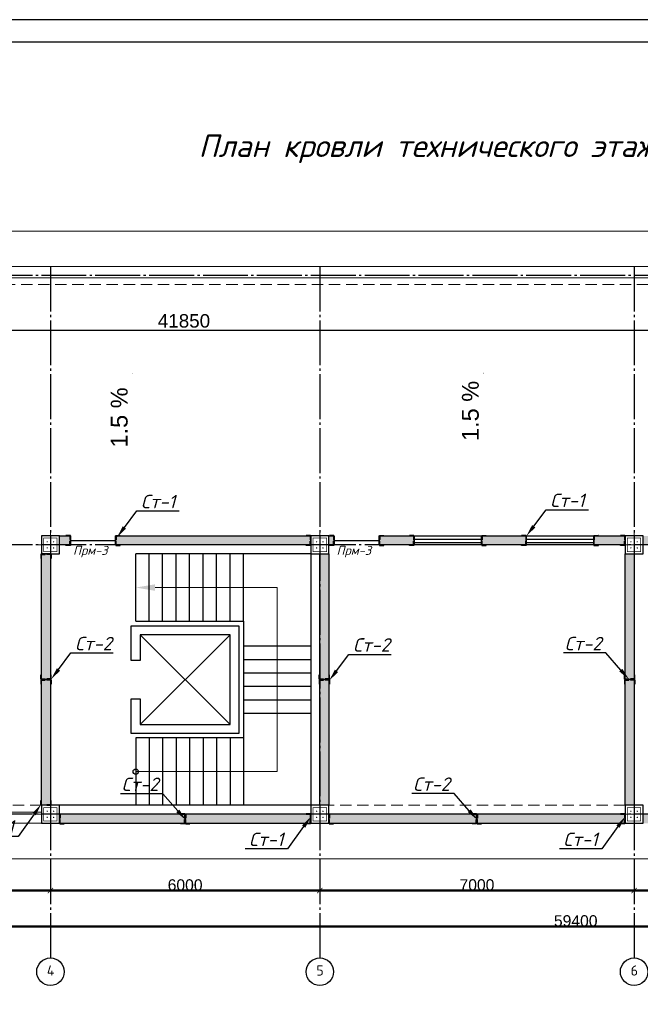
# Model space of a CAD drawing. Header units: millimetres. Extents: x -33345 to 4712671, y -3392 to 121473.
# Tile 355 of 656: x 2006394 to 2020217, y 64573 to 86501. Entities that reach past the tile are written whole.
import ezdxf
from ezdxf import colors
from ezdxf.entities.mleader import LeaderData, LeaderLine
from ezdxf.math import Vec2, Vec3

# ---------------------------------------------------------------- set-up
doc = ezdxf.new("R2010")
doc.units = ezdxf.units.MM
for name, pattern in [('CENTER2', [28.575, 19.05, -3.175, 3.175, -3.175]), ('DASHED', [19.05, 12.7, -6.35]), ('ГОСТ 2.303 5', [24, 20, -1.5, 1, -1.5])]:
    doc.linetypes.add(name, pattern=pattern)
for name, color, linetype, lineweight in [('0.25', 7, 'Continuous', 25), ('1_Основная', 250, 'Continuous', 40), ('5   0.30', 1, 'Continuous', 30), ('Chiziq', 7, 'Continuous', 30), ('размер 0.09', 175, 'Continuous', 9)]:
    doc.layers.add(name, color=color, linetype=linetype, lineweight=lineweight)
for name, color, linetype in [('00-Axes', 1, 'CENTER2'), ('HA', 9, 'Continuous'), ('надписи', 7, 'Continuous'), ('Штриховка', 7, 'Continuous')]:
    doc.layers.add(name, color=color, linetype=linetype)
doc.styles.add('ISOCPEUR', font='isocpeui.ttf', dxfattribs={"height": 300})
doc.styles.add('ISOCPEUR_1.00', font='isocpeui.ttf')
doc.styles.get("Standard").update_dxf_attribs({"font": 'arial.ttf'})
doc.styles.add('ГОСТ 250', font='isocpeui.ttf', dxfattribs={"height": 250})
doc.dimstyles.new('ISO-25$0', dxfattribs={"dimtxt": 300, "dimasz": 200, "dimexe": 100, "dimexo": 300, "dimgap": 50, "dimtad": 1, "dimdec": 0, "dimtxsty": 'Standard', "dimblk": 'OBLIQUE', "dimcen": 250, "dimadec": 0, "dimazin": 0, "dimtfac": 1, "dimtdec": 0, "dimtmove": 0, "dimatfit": 3, "dimldrblk": 'OBLIQUE', "dimfxl": 1.25, "dimarcsym": 0})

# ---------------------------------------------------------------- blocks, each defined once
blk = doc.blocks.new('*U282')
at = {"layer": '0.25', "color": 5, "linetype": 'Continuous', "lineweight": 25, "ltscale": 100}
blk.add_lwpolyline([(-72619, 0), (0, 0), (0, 42000), (-72619, 42000), (-72619, 0)], dxfattribs=at)
at = {"layer": '0.25', "color": 7, "linetype": 'Continuous', "lineweight": 30, "ltscale": 100}
blk.add_lwpolyline([(-70619, 500), (-500, 500), (-500, 41500), (-70619, 41500), (-70619, 500)], dxfattribs=at)
blk = doc.blocks.new('_ArchTick')
at = {"color": 0, "linetype": 'ByBlock', "const_width": 0.15}
blk.add_lwpolyline([(-0.5, -0.5), (0.5, 0.5)], dxfattribs=at)
blk = doc.blocks.new('*D15')
at = {"color": 0, "lineweight": -2, "transparency": 16777216}
for p, q in [((1041447, -1561152), (1041447, -1561151)), ((1041447, -1561152), (1047447, -1561152)), ((1047447, -1561152), (1047447, -1561151))]:
    blk.add_line(p, q, dxfattribs=at)
at = {"layer": 'Defpoints', "color": 0, "lineweight": 50, "transparency": 16777216}
for p in [(1041447, -1561152), (1047447, -1561152), (1047447, -1561152)]:
    blk.add_point(p, dxfattribs=at)
at = {"color": 0, "lineweight": -2, "transparency": 16777216, "xscale": 120, "yscale": 120, "zscale": 120, "rotation": 180}
blk.add_blockref('_ArchTick', (1041447, -1561152), dxfattribs=at)
at = {"color": 0, "lineweight": -2, "transparency": 16777216, "xscale": 120, "yscale": 120, "zscale": 120}
blk.add_blockref('_ArchTick', (1047447, -1561152), dxfattribs=at)
at = {"color": 0, "lineweight": 0, "transparency": 16777216, "insert": (1044447, -1561027), "char_height": 250, "attachment_point": 5}
blk.add_mtext('6000', dxfattribs=at)
blk = doc.blocks.new('_Oblique')
at = {"color": 0, "linetype": 'ByBlock', "lineweight": -2}
blk.add_line((-0.5, -0.5), (0.5, 0.5), dxfattribs=at)
blk = doc.blocks.new('*D16')
at = {"color": 0, "lineweight": -2, "transparency": 16777216}
for p, q in [((1047447, -1561152), (1047447, -1561151)), ((1047447, -1561152), (1053447, -1561152)), ((1053447, -1561152), (1053447, -1561151))]:
    blk.add_line(p, q, dxfattribs=at)
at = {"layer": 'Defpoints', "color": 0, "lineweight": 50, "transparency": 16777216}
for p in [(1047447, -1561152), (1053447, -1561152), (1053447, -1561152)]:
    blk.add_point(p, dxfattribs=at)
at = {"color": 0, "lineweight": -2, "transparency": 16777216, "xscale": 120, "yscale": 120, "zscale": 120, "rotation": 180}
blk.add_blockref('_ArchTick', (1047447, -1561152), dxfattribs=at)
at = {"color": 0, "lineweight": -2, "transparency": 16777216, "xscale": 120, "yscale": 120, "zscale": 120}
blk.add_blockref('_ArchTick', (1053447, -1561152), dxfattribs=at)
at = {"color": 0, "lineweight": 0, "transparency": 16777216, "insert": (1050447, -1561027), "char_height": 250, "attachment_point": 5}
blk.add_mtext('6000', dxfattribs=at)
blk = doc.blocks.new('*D31')
at = {"color": 0, "lineweight": -2, "transparency": 16777216}
for p, q in [((-12640, 61), (-12640, 61)), ((-12640, 60), (-5640, 60)), ((-5640, 61), (-5640, 61))]:
    blk.add_line(p, q, dxfattribs=at)
at = {"layer": 'Defpoints', "color": 0, "lineweight": 0, "transparency": 16777216}
for p in [(-12640, 60), (-5640, 60), (-5640, 60)]:
    blk.add_point(p, dxfattribs=at)
at = {"color": 0, "lineweight": -2, "transparency": 16777216, "xscale": 120, "yscale": 120, "zscale": 120, "rotation": 180}
blk.add_blockref('_ArchTick', (-12640, 60), dxfattribs=at)
at = {"color": 0, "lineweight": -2, "transparency": 16777216, "xscale": 120, "yscale": 120, "zscale": 120}
blk.add_blockref('_ArchTick', (-5640, 60), dxfattribs=at)
at = {"color": 0, "lineweight": 0, "transparency": 16777216, "insert": (-9140, 187), "char_height": 250, "attachment_point": 5}
blk.add_mtext('7000', dxfattribs=at)
blk = doc.blocks.new('*D40')
at = {"color": 0, "lineweight": -2, "transparency": 16777216}
for p, q in [((-5640, 60.625), (-5640, 61.25)), ((-5640, 60), (360, 60)), ((360, 60.625), (360, 61.25))]:
    blk.add_line(p, q, dxfattribs=at)
at = {"layer": 'Defpoints', "color": 0, "lineweight": 0, "transparency": 16777216}
for p in [(-5640, 60), (360, 60), (360, 60)]:
    blk.add_point(p, dxfattribs=at)
at = {"color": 0, "lineweight": -2, "transparency": 16777216, "xscale": 120, "yscale": 120, "zscale": 120, "rotation": 180}
blk.add_blockref('_ArchTick', (-5640, 60), dxfattribs=at)
at = {"color": 0, "lineweight": -2, "transparency": 16777216, "xscale": 120, "yscale": 120, "zscale": 120}
blk.add_blockref('_ArchTick', (360, 60), dxfattribs=at)
at = {"color": 0, "lineweight": 0, "transparency": 16777216, "insert": (-2640, 185.625), "char_height": 250, "attachment_point": 5}
blk.add_mtext('6000', dxfattribs=at)
blk = doc.blocks.new('*D44')
at = {"color": 0, "lineweight": -2, "transparency": 16777216}
for p, q in [((-36640, -739.375), (-36640, -738.75)), ((22760, -740), (-36640, -740)), ((22760, -739.375), (22760, -738.75))]:
    blk.add_line(p, q, dxfattribs=at)
at = {"layer": 'Defpoints', "color": 0, "lineweight": 0, "transparency": 16777216}
for p in [(-36640, -740), (-36640, -740), (22760, -740)]:
    blk.add_point(p, dxfattribs=at)
at = {"color": 0, "lineweight": -2, "transparency": 16777216, "xscale": 120, "yscale": 120, "zscale": 120, "rotation": 180}
blk.add_blockref('_ArchTick', (-36640, -740), dxfattribs=at)
at = {"color": 0, "lineweight": -2, "transparency": 16777216, "xscale": 120, "yscale": 120, "zscale": 120}
blk.add_blockref('_ArchTick', (22760, -740), dxfattribs=at)
at = {"color": 0, "lineweight": 0, "transparency": 16777216, "insert": (-6940, -614.375), "char_height": 250, "attachment_point": 5}
blk.add_mtext('59400', dxfattribs=at)
blk = doc.blocks.new('column')
at = {"lineweight": 0}
for points in [[(-68, 56, -1), (-68, 86, -1)], [(68, 56, 1), (68, 86, 1)], [(-68, -56, 1), (-68, -86, 1)], [(68, -56, -1), (68, -86, -1)]]:
    blk.add_hatch(color=0, dxfattribs=at).paths.add_polyline_path(points)
at = {"color": 0, "lineweight": 0}
for p, q in [((0, 300), (0, -300)), ((300, 0), (-300, 0))]:
    blk.add_line(p, q, dxfattribs=at)
at = {"lineweight": 30}
blk.add_lwpolyline([(-200, 200), (200, 200), (200, -200), (-200, -200)], close=True, dxfattribs=at)
at = {"color": 0, "lineweight": 0, "const_width": 15}
blk.add_lwpolyline([(150, -150), (150, 150), (-150, 150), (-150, -150)], close=True, dxfattribs=at)
blk = doc.blocks.new('*D3234')
at = {"color": 0, "lineweight": -2, "transparency": 16777216}
for p, q in [((1989128, 80455), (1989128, 79488)), ((2030978, 79955), (2030978, 79488)), ((1989128, 79588), (2030978, 79588))]:
    blk.add_line(p, q, dxfattribs=at)
at = {"layer": 'Defpoints', "color": 0, "transparency": 16777216}
for p in [(1989128, 80755), (2030978, 80255), (2030978, 79588)]:
    blk.add_point(p, dxfattribs=at)
at = {"color": 0, "lineweight": -2, "transparency": 16777216, "xscale": 200, "yscale": 200, "zscale": 200, "rotation": 180}
blk.add_blockref('_Oblique', (1989128, 79588), dxfattribs=at)
at = {"color": 0, "lineweight": -2, "transparency": 16777216, "xscale": 200, "yscale": 200, "zscale": 200}
blk.add_blockref('_Oblique', (2030978, 79588), dxfattribs=at)
at = {"color": 0, "transparency": 16777216, "insert": (2010053, 79792), "char_height": 300, "attachment_point": 5}
blk.add_mtext('41850', dxfattribs=at)
blk = doc.blocks.new('*U3545')
at = {"color": 0, "linetype": 'ByBlock', "lineweight": -2, "ltscale": 100}
blk.add_lwpolyline([(0, 0), (63, 0), (63, 2.7, 0.4142136), (60.7, 5), (12, 5, -0.4142136), (5, 12), (5, 60.7, 0.4142136), (2.7, 63), (0, 63)], format="xyb", close=True, dxfattribs=at)
blk = doc.blocks.new('A$C0829442C')
at = {"layer": '5   0.30', "lineweight": 30, "ltscale": 200}
blk.add_line((0, 131), (0, 14), dxfattribs=at)
at = {"layer": '5   0.30', "lineweight": 30, "ltscale": 200, "xscale": -1, "rotation": 180}
blk.add_blockref('*U3545', (4, 146), dxfattribs=at)
at = {"layer": '5   0.30', "lineweight": 30, "ltscale": 200}
blk.add_blockref('*U3545', (4, 0), dxfattribs=at)
blk = doc.blocks.new('fgfgfgfgggffrw')
at = {"layer": '00-Axes', "color": 251, "linetype": 'ГОСТ 2.303 5', "ltscale": 50, "true_color": 0x636466}
for points in [[(-18640, 13960), (-18640, -1440)], [(-12640, 13960), (-12640, -1440)], [(-5640, 13960), (-5640, -1440)], [(22960, 13760), (-41640, 13760)], [(22960, 7760), (-41640, 7760)], [(22960, 1760), (-41640, 1760)]]:
    blk.add_lwpolyline(points, dxfattribs=at)
at = {"layer": '00-Axes', "color": 219, "linetype": 'ByBlock', "ltscale": 100, "true_color": 0x642165}
for centre in [(-18640, -1746), (-12640, -1746), (-5640, -1746)]:
    blk.add_circle(centre, 306, dxfattribs=at)
at = {"layer": '00-Axes', "color": 219, "linetype": 'ByBlock', "ltscale": 100, "true_color": 0x642165, "char_height": 226.059, "attachment_point": 1, "style": 'ISOCPEUR_1.00'}
for s, insert in [('\\pxqc;{\\fISOCPEUR|b0|i0|c204|p34;4}', (-19021.2, -1606.2)), ('\\pxqc;{\\fISOCPEUR|b0|i0|c204|p34;5}', (-13021.2, -1606.2)), ('\\pxqc;{\\fISOCPEUR|b0|i0|c204|p34;6}', (-6021.2, -1606.2))]:
    blk.add_mtext_dynamic_manual_height_columns(s, width=772.479, gutter_width=706.4, heights=[0], dxfattribs=dict(at, insert=insert))
at = {"color": 18, "lineweight": 0, "true_color": 0x000000}
for base, p1, p2, picture, middle in [((-18640, 60), (-24640, 60), (-18640, 60), '*D15', (-21640, 185.6)), ((-12640, 60), (-18640, 60), (-12640, 60), '*D16', (-15640, 185.6))]:
    dim = blk.add_linear_dim(base=base, p1=p1, p2=p2, dimstyle='ISO-25$0', dxfattribs=at)
    dim.commit()
    dim.dimension.update_dxf_attribs({"geometry": picture, "text_midpoint": middle, "insert": (-1066086.8, 1561212.4)})
for base, p1, p2, picture, middle in [((-5640, 60), (-12640, 60), (-5640, 60), '*D31', (-9140, 187.2)), ((360, 60), (-5640, 60), (360, 60), '*D40', (-2640, 185.6)), ((-36640, -740), (22760, -740), (-36640, -740), '*D44', (-6940, -614.4))]:
    dim = blk.add_linear_dim(base=base, p1=p1, p2=p2, dimstyle='ISO-25$0', dxfattribs=at)
    dim.commit()
    dim.dimension.update_dxf_attribs({"geometry": picture, "text_midpoint": middle})

msp = doc.modelspace()

# ---------------------------------------------------------------- hatches: boundary and pattern name
at = {"layer": 'Штриховка', "lineweight": 30}
h = msp.add_hatch(dxfattribs=at)
h.set_pattern_fill('ANGLE', color=1)
h.set_pattern_definition([(0, (0, 0), (0, 6.985), [5.08, -1.905]), (90, (0, 0), (-6.985, 4e-16), [5.08, -1.905])])
h.paths.add_polyline_path([(2007528.35, 74804.718), (2007278.35, 74804.718), (2007278.35, 75004.718), (2007528.35, 75004.718)])
h.paths.add_polyline_path([(2008528.35, 75004.718), (2012878.35, 75004.718), (2012878.35, 74804.718), (2008528.35, 74804.718)])
h.paths.add_polyline_path([(2014398.35, 75004.718), (2015178.35, 75004.718), (2015178.35, 74804.718), (2014398.35, 74804.718)])
h.paths.add_polyline_path([(2013398.35, 74804.718), (2013278.35, 74804.718), (2013278.35, 75004.718), (2013398.35, 75004.718)])
h.paths.add_polyline_path([(2017678.35, 74804.718), (2016678.35, 74804.718), (2016678.35, 75004.718), (2017678.35, 75004.718)])
h.paths.add_polyline_path([(2019178.35, 75004.718), (2019878.35, 75004.718), (2019878.35, 74804.718), (2019178.35, 74804.718)])
h.paths.add_polyline_path([(2020528.35, 74804.718), (2020278.35, 74804.718), (2020278.35, 75004.718), (2020528.35, 75004.718)])
h.paths.add_polyline_path([(2021528.35, 75004.718), (2025878.35, 75004.718), (2025878.35, 74804.718), (2021528.35, 74804.718)])
h.paths.add_polyline_path([(2026078.35, 74604.718), (2026278.35, 74604.718), (2026278.35, 69004.718), (2026078.35, 69004.718)])
h.paths.add_polyline_path([(2025878.35, 68804.718), (2020278.35, 68804.718), (2020278.35, 68604.718), (2025878.35, 68604.718)])
h.paths.add_polyline_path([(2013278.35, 68604.718), (2019878.35, 68604.718), (2019878.35, 68804.718), (2013278.35, 68804.718)])
h.paths.add_polyline_path([(2012878.35, 68804.718), (2007278.35, 68804.718), (2007278.35, 68604.718), (2012878.35, 68604.718)])
h.paths.add_polyline_path([(2013078.35, 74604.718), (2013278.35, 74604.718), (2013278.35, 69004.718), (2013078.35, 69004.718)])
h.paths.add_polyline_path([(2020078.35, 74604.718), (2020078.35, 69004.718), (2019878.35, 69004.718), (2019878.35, 74604.718)])
h.paths.add_polyline_path([(2007078.35, 69004.718), (2006878.35, 69004.718), (2006878.35, 74604.718), (2007078.35, 74604.718)])

# ---------------------------------------------------------------- linework, layer by layer
at = {"color": 6, "lineweight": 30}
for p, q in [((2007528.35, 74904.718), (2008528.35, 74904.718)), ((2013398.35, 74904.718), (2014398.35, 74904.718))]:
    msp.add_line(p, q, dxfattribs=at)
at = {"color": 5}
for p, q in [((2015178.35, 74934.718), (2016678.35, 74934.718)), ((2015178.35, 74854.718), (2016678.35, 74854.718)), ((2017678.35, 74934.718), (2019178.35, 74934.718)), ((2017678.35, 74854.718), (2019178.35, 74854.718))]:
    msp.add_line(p, q, dxfattribs=at)
at = {"color": 18, "lineweight": 0, "true_color": 0x000000}
msp.add_lwpolyline([(1988088.35, 81794.718), (2049468.35, 81794.718), (2049468.35, 67814.718), (1988088.35, 67814.718)], close=True, dxfattribs=at)
for points in [[(2006878.35, 68604.718), (1988878.35, 68604.718), (1988878.35, 81004.718), (2048678.35, 81004.718), (2048678.35, 68604.718), (2026278.35, 68604.718)], [(2006878.35, 68854.718), (1989128.35, 68854.718), (1989128.35, 80754.718), (2048428.35, 80754.718), (2048428.35, 68854.718), (2026278.35, 68854.718)]]:
    msp.add_lwpolyline(points, dxfattribs=at)
at = {"color": 244, "linetype": 'DASHED', "lineweight": 0, "ltscale": 20, "true_color": 0x991b1e}
for points in [[(2006878.35, 69004.718), (1989278.35, 69004.718), (1989278.35, 80604.718), (2048278.35, 80604.718), (2048278.35, 69004.718), (2026278.35, 69004.718)], [(2019878.35, 69004.718), (2013278.35, 69004.718)]]:
    msp.add_lwpolyline(points, dxfattribs=at)
for points in [[(2015178.35, 75004.718), (2016678.35, 75004.718), (2016678.35, 74804.718), (2015178.35, 74804.718)], [(2017678.35, 75004.718), (2019178.35, 75004.718), (2019178.35, 74804.718), (2017678.35, 74804.718)]]:
    msp.add_lwpolyline(points, close=True)
msp.add_lwpolyline([(2012878.35, 74604.718), (2012878.35, 69004.718), (2007278.35, 69004.718)])
at = {"color": 18, "true_color": 0x000000}
for points in [[(2008978.35, 73104.718), (2008978.35, 74604.718)], [(2012878.35, 74604.718), (2008978.35, 74604.718)], [(2009278.35, 73104.718), (2009278.35, 74604.718)], [(2009578.35, 73104.718), (2009578.35, 74604.718)], [(2009878.35, 73104.718), (2009878.35, 74604.718)], [(2010178.35, 73104.718), (2010178.35, 74604.718)], [(2010478.35, 73104.718), (2010478.35, 74604.718)], [(2010778.35, 73104.718), (2010778.35, 74604.718)], [(2011078.35, 73104.718), (2011078.35, 74604.718)], [(2011378.35, 73104.718), (2011378.35, 74604.718)], [(2008978.35, 73104.718), (2011378.35, 73104.718), (2011378.35, 70504.718), (2008978.35, 70504.718)], [(2011378.35, 72554.718), (2012878.35, 72554.718)], [(2011378.35, 72254.718), (2012878.35, 72254.718)], [(2011378.35, 71954.718), (2012878.35, 71954.718)], [(2011378.35, 71654.718), (2012878.35, 71654.718)], [(2011378.35, 71354.718), (2012878.35, 71354.718)], [(2011378.35, 71054.718), (2012878.35, 71054.718)], [(2008978.35, 70504.718), (2008978.35, 69004.718)], [(2009278.35, 70504.718), (2009278.35, 69004.718)], [(2009578.35, 70504.718), (2009578.35, 69004.718)], [(2009878.35, 70504.718), (2009878.35, 69004.718)], [(2010178.35, 70504.718), (2010178.35, 69004.718)], [(2010478.35, 70504.718), (2010478.35, 69004.718)], [(2010778.35, 70504.718), (2010778.35, 69004.718)], [(2011078.35, 70504.718), (2011078.35, 69004.718)], [(2011378.35, 70504.718), (2011378.35, 69004.718)]]:
    msp.add_lwpolyline(points, dxfattribs=at)
msp.add_circle((2008978.35, 69754.718), 58.696)
msp.add_solid([(2009410.35, 73782.718), (2008978.35, 73854.718), (2009410.35, 73926.718)])
at = {"layer": '1_Основная', "color": 250, "lineweight": 18}
for p, q in [((2011078.35, 72804.718), (2009078.35, 70804.718)), ((2011078.35, 70804.718), (2009078.35, 72804.718))]:
    msp.add_line(p, q, dxfattribs=at)
at = {"layer": '1_Основная', "color": 250, "lineweight": 30}
for points in [[(2007528.35, 74804.718), (2007278.35, 74804.718), (2007278.35, 75004.718), (2007528.35, 75004.718)], [(2008528.35, 75004.718), (2012878.35, 75004.718), (2012878.35, 74804.718), (2008528.35, 74804.718)], [(2013398.35, 74804.718), (2013278.35, 74804.718), (2013278.35, 75004.718), (2013398.35, 75004.718)], [(2007078.35, 69004.718), (2006878.35, 69004.718), (2006878.35, 74604.718), (2007078.35, 74604.718)], [(2013078.35, 74604.718), (2013278.35, 74604.718), (2013278.35, 69004.718), (2013078.35, 69004.718)], [(2020078.35, 74604.718), (2020078.35, 69004.718), (2019878.35, 69004.718), (2019878.35, 74604.718)], [(2011078.35, 72804.718), (2009078.35, 72804.718), (2009078.35, 72229.718), (2008878.35, 72229.718), (2008878.35, 73004.718), (2011278.35, 73004.718), (2011278.35, 70604.718), (2008878.35, 70604.718), (2008878.35, 71379.718), (2009078.35, 71379.718), (2009078.35, 70804.718), (2011078.35, 70804.718)], [(2012878.35, 68804.718), (2007278.35, 68804.718), (2007278.35, 68604.718), (2012878.35, 68604.718)], [(2013278.35, 68604.718), (2019878.35, 68604.718), (2019878.35, 68804.718), (2013278.35, 68804.718)]]:
    msp.add_lwpolyline(points, close=True, dxfattribs=at)
for points in [[(2014398.35, 75004.718), (2015178.35, 75004.718), (2015178.35, 74804.718), (2014398.35, 74804.718), (2014398.35, 75004.718)], [(2017678.35, 74804.718), (2016678.35, 74804.718), (2016678.35, 75004.718), (2017678.35, 75004.718), (2017678.35, 74804.718)], [(2019178.35, 75004.718), (2019878.35, 75004.718), (2019878.35, 74804.718), (2019178.35, 74804.718), (2019178.35, 75004.718)]]:
    msp.add_lwpolyline(points, dxfattribs=at)
at = {"layer": 'Chiziq', "color": 5, "lineweight": 0}
for points in [[(2008896.841, 78607.001, 12.996, 120, 0), (2008896.841, 78339.491, 0, 0, 0), (2008896.841, 76943.011, 0, 0, 0)], [(2016717.529, 78607.001, 12.996, 120, 0), (2016717.529, 78339.491, 0, 0, 0), (2016717.529, 76943.011, 0, 0, 0)]]:
    msp.add_lwpolyline(points, format="xyseb", dxfattribs=at)
at = {"layer": 'HA', "color": 250, "lineweight": 20, "ltscale": 100}
msp.add_lwpolyline([(2008978.35, 69754.718), (2012128.35, 69754.718), (2012128.35, 73854.718), (2009410.35, 73854.718)], dxfattribs=at)

# ---------------------------------------------------------------- block references
at = {"color": 244, "lineweight": 50, "true_color": 0x991b1e}
msp.add_blockref('fgfgfgfgggffrw', (2025718.35, 67044.718), dxfattribs=at)
at = {"xscale": -1, "rotation": 270}
for p in [(2007078.35, 74804.718), (2013078.35, 74804.718), (2020078.35, 74804.718), (2007078.35, 68804.718), (2013078.35, 68804.718), (2020078.35, 68804.718)]:
    msp.add_blockref('column', p, dxfattribs=at)
at = {"layer": '0.25', "ltscale": 100, "transparency": 33554687}
msp.add_blockref('*U282', (2052432.788, 44501.326, 1359241.5), dxfattribs=at)
at = {"layer": 'размер 0.09', "lineweight": 30, "ltscale": 200, "yscale": 1.556924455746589, "zscale": 1.556924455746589}
for p, xscale, rotation in [((2007528.35, 75017.215), 1.556924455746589, 180.0000448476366), ((2008528.35, 75017.215), -1.556924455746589, 179.9999551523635), ((2012878.35, 75017.215), 1.556924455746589, 180.0000448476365), ((2013398.35, 75017.215), 1.556924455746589, 180.0000448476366), ((2014398.35, 75017.215), -1.556924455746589, 179.9999551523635), ((2015178.35, 75017.215), 1.556924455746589, 180.0000448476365), ((2016678.35, 75017.215), -1.556924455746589, 179.9999551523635), ((2017678.35, 75017.215), 1.556924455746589, 180.0000448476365), ((2019178.35, 75017.215), -1.556924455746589, 179.9999551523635), ((2019878.35, 75017.215), 1.556924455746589, 180.0000448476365), ((2006865.853, 74604.718), 1.556924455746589, 270.0000448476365), ((2006865.853, 71804.718), -1.556924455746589, 269.9999551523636), ((2006865.853, 71804.718), 1.556924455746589, 270.0000448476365), ((2013065.853, 71804.718), -1.556924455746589, 269.9999551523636), ((2013065.853, 71804.718), 1.556924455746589, 270.0000448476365), ((2019865.853, 71804.718), -1.556924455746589, 269.9999551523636), ((2019865.853, 71804.718), 1.556924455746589, 270.0000448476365), ((2006865.853, 69004.718), -1.556924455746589, 269.9999551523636), ((2007278.35, 68817.215), -1.556924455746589, 179.9999551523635), ((2010078.35, 68817.215), 1.556924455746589, 180.0000448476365), ((2010078.351, 68817.215), -1.556924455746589, 179.9999551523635), ((2012878.35, 68817.215), 1.556924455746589, 180.0000448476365), ((2013278.35, 68817.215), -1.556924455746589, 179.9999551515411), ((2016578.35, 68817.215), 1.556924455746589, 180.0000448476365), ((2016578.351, 68817.215), -1.556924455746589, 179.9999551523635), ((2019878.35, 68817.215), 1.556924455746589, 180.0000448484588)]:
    msp.add_blockref('A$C0829442C', p, dxfattribs=dict(at, xscale=xscale, rotation=rotation))

# ---------------------------------------------------------------- texts
at = {"lineweight": 30, "char_height": 375, "width": 1500.02982, "attachment_point": 5, "rotation": 90}
for insert in [(2016433.735, 77788.586), (2008613.046, 77642.045)]:
    msp.add_mtext('{\\C5;1.5 %}', dxfattribs=dict(at, insert=insert))
at = {"transparency": 33554687, "char_height": 200, "attachment_point": 1, "style": 'ГОСТ 250'}
for insert in [(2007582.279, 74782.313), (2013452.279, 74782.313)]:
    msp.add_mtext_dynamic_manual_height_columns('{\\C5;Прм-3}', width=5615.66788, gutter_width=1250, heights=[260], dxfattribs=dict(at, insert=insert))
at = {"layer": 'надписи', "insert": (2016711.32, 83624.838, -0.004), "char_height": 500, "width": 15667.88106, "attachment_point": 5, "style": 'ISOCPEUR_1.00'}
msp.add_mtext('План кровли технического этажа M1:100', dxfattribs=at)

# ---------------------------------------------------------------- dimensions: what is measured, and where the dimension line sits
dim = msp.add_linear_dim(base=(2030978.35, 79588.39), p1=(1989128.35, 80754.718), p2=(2030978.35, 80254.718), dimstyle='ISO-25$0')
dim.commit()
dim.dimension.update_dxf_attribs({"geometry": '*D3234', "text_midpoint": (2010053.35, 79791.562)})

# ---------------------------------------------------------------- leaders
at = {"transparency": 33554687}
ml = msp.add_multileader_mtext('Standard', dxfattribs=at)
ml.set_content('Ст-1', color=256, style='ISOCPEUR')
ml.set_leader_properties(color=256)
ml.build(insert=Vec2(0, 0))
ml.multileader.update_dxf_attribs({"text_left_attachment_type": 6, "text_right_attachment_type": 6, "dogleg_length": 1.827, "arrow_head_size": 274.097})
ctx = ml.context
ctx.base_point, ctx.char_height, ctx.arrow_head_size, ctx.landing_gap_size, ctx.plane_origin = Vec3(2009003.671, 75559.58), 300, 274.097, 91.366, Vec3(2008524.55, 74931.42)
ctx.left_attachment, ctx.right_attachment = 6, 6
notes = []
notes.append((ctx, [(0, (1, 1, 0), (2009001.843, 75559.58), (1, 0), 1.827, [(0, [(2008561.448, 74973.345)], 0, [])])]))
ctx.mtext.insert, ctx.mtext.flow_direction = Vec3(2009095.036, 75919.58), 5
ml = msp.add_multileader_mtext('Standard', dxfattribs=at)
ml.set_content('Ст-1', color=256, style='ISOCPEUR')
ml.set_leader_properties(color=256)
ml.build(insert=Vec2(0, 0))
ml.multileader.update_dxf_attribs({"text_left_attachment_type": 6, "text_right_attachment_type": 6, "dogleg_length": 1.827, "arrow_head_size": 274.097})
ctx = ml.context
ctx.base_point, ctx.char_height, ctx.arrow_head_size, ctx.landing_gap_size, ctx.plane_origin = Vec3(2018120.651, 75586.595), 300, 274.097, 91.366, Vec3(2017641.531, 74958.435)
ctx.left_attachment, ctx.right_attachment = 6, 6
notes.append((ctx, [(0, (1, 1, 0), (2018118.824, 75586.595), (1, 0), 1.827, [(0, [(2017678.429, 75000.36)], 0, [])])]))
ctx.mtext.insert, ctx.mtext.flow_direction = Vec3(2018212.017, 75946.595), 5
ml = msp.add_multileader_mtext('Standard', dxfattribs=at)
ml.set_content('Ст-2', color=256, style='ISOCPEUR')
ml.set_leader_properties(color=256)
ml.build(insert=Vec2(0, 0))
ml.multileader.update_dxf_attribs({"text_left_attachment_type": 6, "text_right_attachment_type": 6, "dogleg_length": 1.827, "arrow_head_size": 274.097})
ctx = ml.context
ctx.base_point, ctx.char_height, ctx.arrow_head_size, ctx.landing_gap_size, ctx.plane_origin = Vec3(2007536.031, 72396.958), 300, 274.097, 91.366, Vec3(2007056.91, 71768.798)
ctx.left_attachment, ctx.right_attachment = 6, 6
notes.append((ctx, [(0, (1, 1, 0), (2007534.203, 72396.958), (1, 0), 1.827, [(0, [(2007093.808, 71810.723)], 0, [])])]))
ctx.mtext.insert, ctx.mtext.flow_direction = Vec3(2007627.396, 72756.958), 5
ml = msp.add_multileader_mtext('Standard', dxfattribs=at)
ml.set_content('Ст-2', color=256, style='ISOCPEUR')
ml.set_leader_properties(color=256)
ml.build(insert=Vec2(0, 0))
ml.multileader.update_dxf_attribs({"text_left_attachment_type": 6, "text_right_attachment_type": 6, "dogleg_length": 1.827, "arrow_head_size": 274.097})
ctx = ml.context
ctx.base_point, ctx.char_height, ctx.arrow_head_size, ctx.landing_gap_size, ctx.plane_origin = Vec3(2013728.246, 72366.265), 300, 274.097, 91.366, Vec3(2013249.126, 71738.105)
ctx.left_attachment, ctx.right_attachment = 6, 6
notes.append((ctx, [(0, (1, 1, 0), (2013726.419, 72366.265), (1, 0), 1.827, [(0, [(2013286.023, 71780.03)], 0, [])])]))
ctx.mtext.insert, ctx.mtext.flow_direction = Vec3(2013819.612, 72726.265), 5
ml = msp.add_multileader_mtext('Standard', dxfattribs=at)
ml.set_content('Ст-2', color=256, style='ISOCPEUR')
ml.set_leader_properties(color=256)
ml.build(insert=Vec2(0, 0))
ml.multileader.update_dxf_attribs({"text_left_attachment_type": 6, "text_right_attachment_type": 6, "dogleg_length": 1.827, "arrow_head_size": 274.097})
ctx = ml.context
ctx.base_point, ctx.char_height, ctx.arrow_head_size, ctx.landing_gap_size, ctx.plane_origin = Vec3(2018338.489, 72396.958), 300, 274.097, 91.366, Vec3(2020056.91, 71768.798)
ctx.left_attachment, ctx.right_attachment, ctx.text_align_type = 6, 6, 2
notes.append((ctx, [(1, (1, 1, 0), (2019447.139, 72396.958), (-1, 0), 1.827, [(0, [(2019963.939, 71810.723)], 0, [])])]))
ctx.mtext.insert, ctx.mtext.alignment, ctx.mtext.flow_direction = Vec3(2019353.946, 72756.958), 3, 5
ml = msp.add_multileader_mtext('Standard', dxfattribs=at)
ml.set_content('Ст-2', color=256, style='ISOCPEUR')
ml.set_leader_properties(color=256)
ml.build(insert=Vec2(0, 0))
ml.multileader.update_dxf_attribs({"text_left_attachment_type": 6, "text_right_attachment_type": 6, "dogleg_length": 1.827, "arrow_head_size": 274.097})
ctx = ml.context
ctx.base_point, ctx.char_height, ctx.arrow_head_size, ctx.landing_gap_size, ctx.plane_origin = Vec3(2008470.271, 69262.216), 300, 274.097, 91.366, Vec3(2010188.692, 68634.056)
ctx.left_attachment, ctx.right_attachment, ctx.text_align_type = 6, 6, 2
notes.append((ctx, [(1, (1, 1, 0), (2009578.921, 69262.216), (-1, 0), 1.827, [(0, [(2010095.721, 68675.981)], 0, [])])]))
ctx.mtext.insert, ctx.mtext.alignment, ctx.mtext.flow_direction = Vec3(2009485.728, 69622.216), 3, 5
ml = msp.add_multileader_mtext('Standard', dxfattribs=at)
ml.set_content('Ст-2', color=256, style='ISOCPEUR')
ml.set_leader_properties(color=256)
ml.build(insert=Vec2(0, 0))
ml.multileader.update_dxf_attribs({"text_left_attachment_type": 6, "text_right_attachment_type": 6, "dogleg_length": 1.827, "arrow_head_size": 274.097})
ctx = ml.context
ctx.base_point, ctx.char_height, ctx.arrow_head_size, ctx.landing_gap_size, ctx.plane_origin = Vec3(2014962.486, 69265.797), 300, 274.097, 91.366, Vec3(2016680.907, 68637.637)
ctx.left_attachment, ctx.right_attachment, ctx.text_align_type = 6, 6, 2
notes.append((ctx, [(1, (1, 1, 0), (2016071.136, 69265.797), (-1, 0), 1.827, [(0, [(2016587.936, 68679.562)], 0, [])])]))
ctx.mtext.insert, ctx.mtext.alignment, ctx.mtext.flow_direction = Vec3(2015977.943, 69625.797), 3, 5
ml = msp.add_multileader_mtext('Standard', dxfattribs=at)
ml.set_content('Ст-1', color=256, style='ISOCPEUR')
ml.set_leader_properties(color=256)
ml.build(insert=Vec2(0, 0))
ml.multileader.update_dxf_attribs({"text_left_attachment_type": 6, "text_right_attachment_type": 6, "dogleg_length": 1.827, "arrow_head_size": 274.097})
ctx = ml.context
ctx.base_point, ctx.char_height, ctx.arrow_head_size, ctx.landing_gap_size, ctx.plane_origin = Vec3(2005296.824, 68312.627), 300, 274.097, 91.366, Vec3(2006966.609, 68987.481)
ctx.left_attachment, ctx.right_attachment, ctx.text_align_type = 6, 6, 2
notes.append((ctx, [(1, (1, 1, 0), (2006356.838, 68312.627), (-1, 0), 1.827, [(0, [(2006873.638, 69029.406)], 0, [])])]))
ctx.mtext.insert, ctx.mtext.alignment, ctx.mtext.flow_direction = Vec3(2006263.644, 68672.627), 3, 5
ml = msp.add_multileader_mtext('Standard', dxfattribs=at)
ml.set_content('Ст-1', color=256, style='ISOCPEUR')
ml.set_leader_properties(color=256)
ml.build(insert=Vec2(0, 0))
ml.multileader.update_dxf_attribs({"text_left_attachment_type": 6, "text_right_attachment_type": 6, "dogleg_length": 1.827, "arrow_head_size": 274.097})
ctx = ml.context
ctx.base_point, ctx.char_height, ctx.arrow_head_size, ctx.landing_gap_size, ctx.plane_origin = Vec3(2011301.537, 68036.047), 300, 274.097, 91.366, Vec3(2012971.321, 68710.901)
ctx.left_attachment, ctx.right_attachment, ctx.text_align_type = 6, 6, 2
notes.append((ctx, [(1, (1, 1, 0), (2012361.55, 68036.047), (-1, 0), 1.827, [(0, [(2012878.35, 68752.826)], 0, [])])]))
ctx.mtext.insert, ctx.mtext.alignment, ctx.mtext.flow_direction = Vec3(2012268.357, 68396.047), 3, 5
ml = msp.add_multileader_mtext('Standard', dxfattribs=at)
ml.set_content('Ст-1', color=256, style='ISOCPEUR')
ml.set_leader_properties(color=256)
ml.build(insert=Vec2(0, 0))
ml.multileader.update_dxf_attribs({"text_left_attachment_type": 6, "text_right_attachment_type": 6, "dogleg_length": 1.827, "arrow_head_size": 274.097})
ctx = ml.context
ctx.base_point, ctx.char_height, ctx.arrow_head_size, ctx.landing_gap_size, ctx.plane_origin = Vec3(2018301.537, 68036.052), 300, 274.097, 91.366, Vec3(2019971.321, 68710.907)
ctx.left_attachment, ctx.right_attachment, ctx.text_align_type = 6, 6, 2
notes.append((ctx, [(1, (1, 1, 0), (2019361.55, 68036.052), (-1, 0), 1.827, [(0, [(2019878.35, 68752.832)], 0, [])])]))
ctx.mtext.insert, ctx.mtext.alignment, ctx.mtext.flow_direction = Vec3(2019268.357, 68396.052), 3, 5
for ctx, leaders in notes:
    for number, flags, end, landing, length, lines in leaders:
        leader = LeaderData()
        leader.index, (leader.has_last_leader_line, leader.has_dogleg_vector, leader.attachment_direction) = number, flags
        leader.last_leader_point, leader.dogleg_vector, leader.dogleg_length = Vec3(end), Vec3(landing), length
        for number, points, colour, breaks in lines:
            line = LeaderLine()
            line.index, line.vertices, line.color, line.breaks = number, Vec3.list(points), colors.encode_raw_color(colour), breaks
            leader.lines.append(line)
        ctx.leaders.append(leader)

doc.saveas('drawing.dxf')
